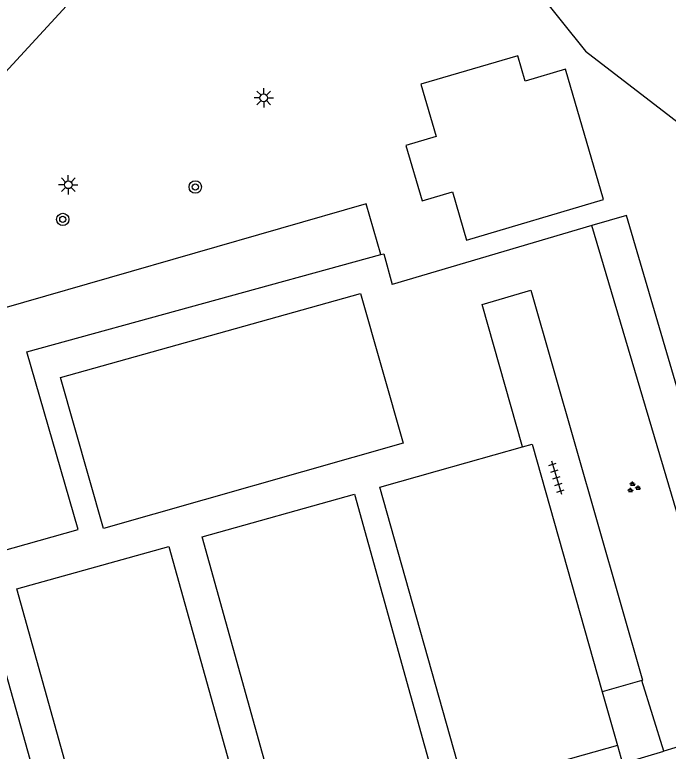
# Model space of a CAD drawing. Extents: x 137999 to 141000, y 397500 to 400501.
# Drawn here: x 138342.77 to 138385.02, y 399270.68 to 399318.29 of the extents above; entities that cross this region are included whole.
import ezdxf

# ---------------------------------------------------------------- set-up
doc = ezdxf.new("R2010")
doc.units = 0
for name, color, linetype in [('gg-afsc-hekwerk', 7, 'Continuous'), ('gg-bbg-bijgebouw', 7, 'Continuous'), ('gg-knt-bovenkant onderkant talud', 7, 'Continuous'), ('gg-knt-trap', 7, 'Continuous'), ('gg-knt-verharding', 7, 'Continuous'), ('gt-grn-groengrens', 7, 'Continuous'), ('gt-symb-boom', 7, 'Continuous'), ('gt-symb-groenvak', 7, 'Continuous'), ('gt-symb-lichtmast', 7, 'Continuous'), ('gt-symb-tegel verharding', 7, 'Continuous')]:
    doc.layers.add(name, color=color, linetype=linetype)

# ---------------------------------------------------------------- blocks, each defined once
blk = doc.blocks.new('gt0-LMAST')
at = {"layer": 'gt-symb-lichtmast'}
for p, q in [((-0.005, 0.246), (-0.005, 0.621)), ((-0.182, 0.173), (-0.447, 0.438)), ((0.172, 0.173), (0.437, 0.438)), ((-0.255, -0.004), (-0.63, -0.004)), ((-0.182, -0.181), (-0.447, -0.446)), ((-0.005, -0.254), (-0.005, -0.629)), ((0.437, -0.446), (0.172, -0.181)), ((0.245, -0.004), (0.62, -0.004))]:
    blk.add_line(p, q, dxfattribs=at)
blk.add_circle((-0.005, -0.004), 0.25, dxfattribs=at)
blk = doc.blocks.new('gt0-TEG1')
at = {"layer": 'gt-symb-tegel verharding'}
for p, q in [((-1.125, 0), (1.125, 0)), ((-0.9, -0.25), (-0.9, 0.25)), ((-0.45, -0.25), (-0.45, 0.25)), ((0, -0.25), (0, 0.25)), ((0.45, -0.25), (0.45, 0.25)), ((0.9, -0.25), (0.9, 0.25))]:
    blk.add_line(p, q, dxfattribs=at)
blk = doc.blocks.new('gt0-GRVAK')
at = {"layer": 'gt-symb-groenvak'}
for p, q in [((-0.11, 0.189), (-0.228, 0.24)), ((-0.182, 0.153), (0.088, 0.153)), ((-0.091, 0.211), (-0.156, 0.322)), ((-0.047, 0.214), (-0.047, 0.393)), ((-0.004, 0.211), (0.061, 0.322)), ((0.015, 0.189), (0.133, 0.24)), ((0.262, -0.052), (0.197, 0.059)), ((0.305, -0.049), (0.305, 0.13)), ((0.349, -0.052), (0.414, 0.059)), ((-0.245, -0.228), (-0.363, -0.177)), ((-0.318, -0.264), (-0.047, -0.264)), ((-0.226, -0.206), (-0.291, -0.095)), ((-0.183, -0.203), (-0.183, -0.024)), ((-0.139, -0.206), (-0.074, -0.095)), ((-0.12, -0.228), (-0.002, -0.177)), ((0.243, -0.074), (0.125, -0.023)), ((0.17, -0.11), (0.441, -0.11)), ((0.368, -0.074), (0.486, -0.023))]:
    blk.add_line(p, q, dxfattribs=at)
blk = doc.blocks.new('gt0-BOOM')
at = {"layer": 'gt-symb-boom'}
for radius in [0.4, 0.2]:
    blk.add_circle((0, 0), radius, dxfattribs=at)

msp = doc.modelspace()

# ---------------------------------------------------------------- linework, layer by layer
at = {"layer": 'gg-afsc-hekwerk'}
for p, q in [((138332.346, 399303.869), (138354.519, 399328.036)), ((138382.321, 399305.317), (138380.077, 399304.657)), ((138391.371, 399274.355), (138382.321, 399305.317)), ((138380.077, 399304.657), (138367.165, 399300.857)), ((138370.09, 399288.797), (138375.594, 399290.352)), ((138366.362, 399287.743), (138370.09, 399288.797)), ((138380.746, 399274.521), (138381.727, 399271.05)), ((138389.691, 399272.175), (138384.731, 399270.682)), ((138382.058, 399269.878), (138384.731, 399270.682))]:
    msp.add_line(p, q, dxfattribs=at)
for points in [[(138366.427, 399302.783), (138365.493, 399306.054), (138337.777, 399298.101), (138339.601, 399291.686), (138337.761, 399291.143), (138340.126, 399283.109)], [(138340.126, 399283.109), (138346.866, 399285.003), (138343.549, 399296.497), (138366.427, 399302.783)], [(138366.427, 399302.783), (138366.621, 399302.836), (138367.165, 399300.857)], [(138348.508, 399285.07), (138345.724, 399294.843), (138365.128, 399300.263), (138367.884, 399290.59), (138348.508, 399285.07)], [(138375.594, 399290.352), (138376.221, 399290.529), (138380.746, 399274.521)], [(138381.727, 399271.05), (138371.868, 399268.263), (138366.362, 399287.743)], [(138354.881, 399284.542), (138364.736, 399287.288), (138370.17, 399267.784), (138360.315, 399265.039), (138354.881, 399284.542)], [(138358.155, 399264.453), (138348.339, 399261.721), (138342.909, 399281.175), (138352.739, 399283.911), (138358.155, 399264.453)], [(138348.607, 399260.142), (138346.726, 399259.61), (138341.909, 399276.759)]]:
    msp.add_lwpolyline(points, dxfattribs=at)
at = {"layer": 'gg-bbg-bijgebouw'}
msp.add_lwpolyline([(138371.982, 399303.712), (138380.831, 399306.343), (138378.361, 399314.761), (138375.762, 399313.999), (138375.285, 399315.623), (138369.026, 399313.787), (138370.019, 399310.404), (138368.06, 399309.829), (138369.109, 399306.256), (138371.067, 399306.83), (138371.982, 399303.712)], dxfattribs=at)
at = {"layer": 'gg-knt-bovenkant onderkant talud'}
msp.add_line((138389.691, 399272.175), (138380.077, 399304.657), dxfattribs=at)
at = {"layer": 'gg-knt-trap'}
for p, q in [((138383.299, 399275.258), (138380.746, 399274.521)), ((138384.731, 399270.682), (138383.299, 399275.258))]:
    msp.add_line(p, q, dxfattribs=at)
at = {"layer": 'gg-knt-verharding'}
msp.add_line((138381.727, 399271.05), (138382.058, 399269.878), dxfattribs=at)
msp.add_lwpolyline([(138375.594, 399290.352), (138372.981, 399299.563), (138376.126, 399300.479), (138383.348, 399275.272), (138383.299, 399275.258)], dxfattribs=at)
at = {"layer": 'gt-grn-groengrens'}
msp.add_lwpolyline([(138366.985, 399331.751), (138379.658, 399315.927), (138424.631, 399281.333)], dxfattribs=at)

# ---------------------------------------------------------------- block references
at = {"layer": 'gt-symb-boom'}
for p in [(138354.44, 399307.152), (138345.873, 399305.057)]:
    msp.add_blockref('gt0-BOOM', p, dxfattribs=at)
at = {"layer": 'gt-symb-groenvak'}
msp.add_blockref('gt0-GRVAK', (138382.759, 399287.732), dxfattribs=at)
at = {"layer": 'gt-symb-lichtmast'}
for p in [(138358.87, 399312.917), (138346.237, 399307.298)]:
    msp.add_blockref('gt0-LMAST', p, dxfattribs=at)
at = {"layer": 'gt-symb-tegel verharding', "rotation": -73.2678397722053}
msp.add_blockref('gt0-TEG1', (138377.787, 399288.369), dxfattribs=at)

doc.saveas('drawing.dxf')
